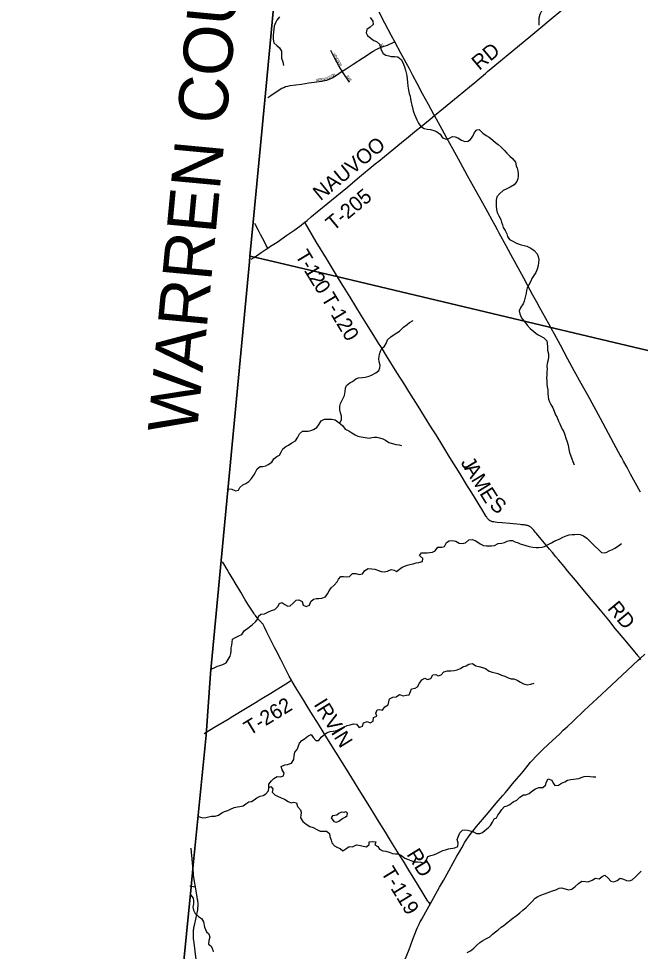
# Model space of a CAD drawing. Extents: x 1442749 to 1756758, y 235267 to 677782.
# Drawn here: x 1540312 to 1552947, y 481611 to 500562 of the extents above; entities that cross this region are included whole.
import ezdxf

# ---------------------------------------------------------------- set-up
doc = ezdxf.new("R2010")
doc.units = 0
for name, color, linetype in [('GM_X_Adjacent_County', 7, 'Continuous'), ('GM_X_Adjacent_County_Text', 7, 'Continuous'), ('GM_X_County', 7, 'Continuous'), ('GM_X_County_Road', 7, 'Continuous'), ('GM_X_Minor_Lake', 7, 'Continuous'), ('GM_X_Minor_River', 7, 'Continuous'), ('GM_X_State_Route', 7, 'Continuous'), ('GM_X_Township', 7, 'Continuous'), ('GM_X_Township_Road', 7, 'Continuous'), ('GM_X_Township_Road_Text', 7, 'Continuous'), ('GM_X_Township_Subdivision', 7, 'Continuous'), ('GM_X_Township_Subdivision_Text', 7, 'Continuous')]:
    doc.layers.add(name, color=color, linetype=linetype)

msp = doc.modelspace()

# ---------------------------------------------------------------- linework, layer by layer
at = {"layer": 'GM_X_Adjacent_County'}
msp.add_lwpolyline([(1545798, 504044), (1545353, 499331), (1545078, 496425), (1545013, 495738), (1545002, 495623), (1544429, 489554), (1544212, 487256), (1544123, 486002), (1543861, 483362), (1543818, 482923), (1543136, 476031), (1542849, 473143), (1542090, 465215), (1541846, 462655), (1541796, 462135), (1541666, 460788), (1541653, 460642), (1541041, 460701), (1540690, 460735), (1539583, 460843)], dxfattribs=at)
at = {"layer": 'GM_X_County'}
msp.add_lwpolyline([(1543136, 476031), (1543818, 482923), (1543861, 483362), (1544123, 486002), (1544212, 487256), (1544429, 489554), (1545002, 495623), (1545013, 495738), (1545078, 496425), (1545353, 499331), (1545798, 504044)], dxfattribs=at)
at = {"layer": 'GM_X_County_Road'}
for points in [[(1543903, 482923), (1543887, 483027), (1543868, 483160), (1543862, 483212), (1543854, 483291), (1543854, 483291), (1543849, 483349), (1543845, 483392), (1543837, 483501), (1543827, 483618), (1543819, 483709)], [(1543926, 481390), (1543898, 481615), (1543877, 481784), (1543868, 481875), (1543866, 481900), (1543864, 481928), (1543864, 481954), (1543863, 481974), (1543864, 482007), (1543866, 482027), (1543867, 482047), (1543871, 482069), (1543874, 482095), (1543890, 482173), (1543930, 482359), (1543950, 482458), (1543953, 482481), (1543956, 482500), (1543957, 482520), (1543958, 482536), (1543959, 482553), (1543959, 482568), (1543958, 482584), (1543957, 482600), (1543954, 482621), (1543951, 482642), (1543948, 482662), (1543939, 482713), (1543903, 482923)]]:
    msp.add_lwpolyline(points, dxfattribs=at)
at = {"layer": 'GM_X_Minor_Lake'}
for points in [[(1546976, 484438), (1546963, 484449), (1546918, 484431), (1546870, 484436), (1546822, 484409), (1546779, 484381), (1546735, 484372), (1546687, 484364), (1546666, 484323), (1546717, 484248)], [(1546717, 484248), (1546769, 484239), (1546818, 484258), (1546848, 484278), (1546892, 484310), (1546945, 484337), (1546988, 484374), (1546996, 484420), (1546976, 484438)]]:
    msp.add_lwpolyline(points, dxfattribs=at)
at = {"layer": 'GM_X_Minor_River'}
for points in [[(1551511, 501765), (1551507, 501698), (1551500, 501634), (1551473, 501578), (1551428, 501514), (1551365, 501445), (1551299, 501388), (1551248, 501342), (1551181, 501271), (1551138, 501220), (1551087, 501166), (1551048, 501104), (1551017, 501031), (1550982, 500949), (1550961, 500865), (1550949, 500785), (1550936, 500713), (1550901, 500643), (1550882, 500572), (1550883, 500507), (1550884, 500431)], [(1545611, 500599), (1545558, 500530), (1545531, 500478), (1545506, 500408), (1545498, 500348), (1545493, 500286), (1545486, 500220), (1545485, 500148), (1545500, 500070), (1545561, 500013), (1545614, 499972), (1545657, 499903), (1545654, 499827), (1545657, 499761), (1545684, 499686), (1545695, 499612)], [(1547455, 500582), (1547508, 500509), (1547515, 500441), (1547458, 500388), (1547389, 500339), (1547376, 500271), (1547402, 500218), (1547479, 500157), (1547532, 500120), (1547584, 500097), (1547645, 500044), (1547666, 499976), (1547678, 499926), (1547719, 499857), (1547776, 499818), (1547832, 499805), (1547884, 499795), (1547954, 499790), (1548020, 499785), (1548085, 499730), (1548120, 499673), (1548153, 499584), (1548174, 499512), (1548187, 499462), (1548199, 499407), (1548207, 499329), (1548215, 499271), (1548223, 499191), (1548234, 499108), (1548251, 499040), (1548267, 498988), (1548278, 498931), (1548291, 498859), (1548304, 498805), (1548319, 498754), (1548332, 498692), (1548357, 498614), (1548382, 498555), (1548406, 498505), (1548437, 498438), (1548484, 498373), (1548551, 498328), (1548611, 498319), (1548679, 498312), (1548751, 498289), (1548805, 498269), (1548880, 498214), (1548923, 498139), (1549001, 498110), (1549055, 498127), (1549130, 498168), (1549184, 498161), (1549239, 498143), (1549311, 498091), (1549378, 498068)], [(1549378, 498068), (1549438, 498070), (1549493, 498107), (1549544, 498174), (1549573, 498246), (1549624, 498304), (1549674, 498307), (1549747, 498236), (1549816, 498185), (1549876, 498154), (1549947, 498095), (1550001, 498048), (1550056, 498003), (1550121, 497948), (1550184, 497883), (1550230, 497828), (1550297, 497771), (1550350, 497722), (1550407, 497648), (1550426, 497571), (1550443, 497521), (1550455, 497468), (1550466, 497412), (1550465, 497358), (1550460, 497308), (1550438, 497254), (1550381, 497185), (1550300, 497140), (1550231, 497105), (1550157, 497070), (1550088, 497006), (1550033, 496943), (1550018, 496873), (1550015, 496813), (1550018, 496761), (1550025, 496685), (1550040, 496620), (1550071, 496556), (1550110, 496479), (1550123, 496425), (1550142, 496372), (1550160, 496320), (1550197, 496257), (1550232, 496191), (1550249, 496136), (1550288, 496074), (1550340, 496045), (1550413, 496010), (1550465, 495985), (1550527, 495964), (1550583, 495951), (1550639, 495939), (1550718, 495899), (1550790, 495852), (1550853, 495781), (1550868, 495731), (1550883, 495667), (1550874, 495601), (1550867, 495543), (1550850, 495473), (1550823, 495405), (1550780, 495341), (1550743, 495280), (1550720, 495226), (1550681, 495156), (1550648, 495093), (1550636, 495035), (1550627, 494981), (1550614, 494927), (1550597, 494875), (1550584, 494819), (1550562, 494767), (1550515, 494698), (1550485, 494622), (1550497, 494567), (1550520, 494513), (1550547, 494461), (1550590, 494406), (1550645, 494335), (1550706, 494268), (1550780, 494207), (1550855, 494142), (1550908, 494117), (1550986, 494078), (1551045, 494017), (1551052, 493967), (1551059, 493892), (1551062, 493826), (1551077, 493754), (1551078, 493690), (1551072, 493632), (1551056, 493554), (1551048, 493502), (1551051, 493437), (1551048, 493387), (1551045, 493321), (1551042, 493269), (1551045, 493199), (1551049, 493145), (1551056, 493079), (1551065, 493022)], [(1546837, 492340), (1546874, 492414), (1546871, 492482), (1546852, 492551), (1546841, 492617), (1546842, 492687), (1546850, 492743), (1546892, 492821), (1546937, 492906), (1546950, 492988), (1546957, 493056), (1546978, 493108), (1547043, 493161), (1547097, 493191), (1547164, 493244), (1547216, 493267), (1547299, 493270), (1547351, 493275), (1547435, 493298), (1547496, 493324), (1547570, 493367), (1547633, 493412), (1547654, 493466), (1547660, 493518), (1547641, 493588), (1547631, 493660), (1547644, 493736), (1547669, 493806), (1547696, 493860), (1547746, 493909), (1547779, 493961), (1547808, 494033), (1547875, 494096), (1547946, 494145), (1547998, 494181), (1548051, 494214), (1548136, 494295), (1548205, 494346), (1548258, 494386), (1548330, 494427)], [(1551065, 493022), (1551068, 492950), (1551073, 492880), (1551080, 492830), (1551101, 492775), (1551128, 492719), (1551166, 492654), (1551195, 492584), (1551222, 492515), (1551253, 492457), (1551284, 492386), (1551309, 492329), (1551328, 492279), (1551357, 492219), (1551389, 492164), (1551414, 492104), (1551433, 492039), (1551460, 491965), (1551481, 491896), (1551494, 491810), (1551505, 491748), (1551524, 491693), (1551557, 491621), (1551574, 491566), (1551603, 491494)], [(1544569, 491011), (1544643, 491003), (1544716, 490968), (1544781, 490983), (1544804, 491039), (1544868, 491090), (1544931, 491117), (1544992, 491159), (1545046, 491216), (1545091, 491284), (1545116, 491337), (1545161, 491413), (1545218, 491462), (1545276, 491462), (1545335, 491479), (1545385, 491502), (1545458, 491549), (1545499, 491619), (1545557, 491666), (1545612, 491695), (1545655, 491767), (1545680, 491819), (1545741, 491866), (1545793, 491895), (1545864, 491943), (1545936, 491986), (1545986, 492055), (1546019, 492127), (1546081, 492180), (1546142, 492181), (1546194, 492183), (1546248, 492196), (1546302, 492215), (1546375, 492256), (1546418, 492322), (1546459, 492390), (1546529, 492425), (1546678, 492423), (1546743, 492408), (1546827, 492348), (1546896, 492293), (1546951, 492224), (1547021, 492187), (1547084, 492148), (1547154, 492107), (1547205, 492079), (1547273, 492066), (1547351, 492051), (1547433, 492035), (1547487, 492049), (1547539, 492058), (1547589, 492055), (1547645, 492047), (1547713, 492026), (1547767, 491997), (1547838, 491952), (1547908, 491927), (1547979, 491910), (1548043, 491903), (1548095, 491892)], [(1549529, 489980), (1549605, 489951), (1549688, 489888), (1549761, 489857), (1549817, 489852), (1549869, 489848), (1549924, 489849), (1549980, 489860), (1550056, 489897), (1550129, 489904), (1550185, 489919), (1550239, 489947), (1550292, 489962), (1550346, 489957), (1550399, 489932), (1550451, 489916), (1550503, 489893), (1550555, 489876), (1550618, 489857), (1550690, 489834), (1550762, 489825), (1550828, 489818), (1550878, 489816), (1550948, 489825), (1551000, 489840), (1551087, 489883), (1551138, 489912), (1551196, 489942), (1551249, 489967), (1551309, 489990), (1551370, 490028), (1551436, 490055), (1551498, 490072), (1551563, 490079), (1551613, 490082), (1551665, 490086), (1551723, 490081), (1551794, 490052), (1551858, 490009), (1551923, 489948), (1552028, 489840), (1552095, 489779), (1552160, 489718), (1552214, 489707), (1552264, 489721), (1552314, 489746), (1552379, 489773), (1552431, 489801), (1552500, 489850), (1552565, 489897)], [(1544223, 487347), (1544298, 487376), (1544353, 487407), (1544403, 487422), (1544463, 487438), (1544530, 487471), (1544573, 487540), (1544608, 487608), (1544624, 487662), (1544629, 487712), (1544628, 487778), (1544641, 487832), (1544650, 487886), (1544659, 487952), (1544721, 487987), (1544784, 488019), (1544850, 488052), (1544893, 488121), (1544999, 488196), (1545062, 488255), (1545126, 488309), (1545177, 488374), (1545184, 488424), (1545237, 488463), (1545305, 488466), (1545379, 488506), (1545450, 488535), (1545518, 488560), (1545579, 488621), (1545610, 488679), (1545661, 488696), (1545724, 488657), (1545780, 488628), (1545830, 488630), (1545889, 488687), (1545950, 488748), (1546006, 488754), (1546073, 488721), (1546094, 488648), (1546154, 488615), (1546226, 488648), (1546253, 488718), (1546306, 488768), (1546362, 488779), (1546415, 488782), (1546471, 488785), (1546545, 488812), (1546588, 488878), (1546623, 488938), (1546664, 488999), (1546727, 489052), (1546786, 489122), (1546809, 489176), (1546859, 489229), (1546911, 489228), (1546969, 489222), (1547034, 489225), (1547099, 489288), (1547165, 489287), (1547230, 489266), (1547299, 489281), (1547350, 489349), (1547418, 489392), (1547488, 489381), (1547552, 489374), (1547628, 489351), (1547682, 489326), (1547740, 489323), (1547808, 489334), (1547881, 489369), (1547942, 489353), (1547994, 489332), (1548051, 489373), (1548105, 489417), (1548160, 489438), (1548210, 489457), (1548264, 489470), (1548331, 489488), (1548393, 489503), (1548443, 489510), (1548521, 489529), (1548524, 489593), (1548461, 489652), (1548498, 489710), (1548548, 489711), (1548612, 489710), (1548668, 489716), (1548725, 489725), (1548779, 489748), (1548834, 489822), (1548912, 489824), (1548964, 489838), (1549010, 489917), (1549064, 489951), (1549132, 489962), (1549200, 489945), (1549262, 489904), (1549328, 489897), (1549394, 489914), (1549463, 489969), (1549529, 489980)], [(1549339, 487389), (1549406, 487414), (1549462, 487444), (1549537, 487457), (1549604, 487412), (1549666, 487399), (1549736, 487378), (1549803, 487357), (1549877, 487304), (1549932, 487285), (1549998, 487270), (1550050, 487255), (1550124, 487226), (1550195, 487199), (1550261, 487170), (1550319, 487151), (1550375, 487147), (1550443, 487118), (1550510, 487081), (1550572, 487048), (1550645, 487029), (1550718, 487042), (1550786, 487057)], [(1544167, 484341), (1544232, 484358), (1544303, 484361), (1544373, 484376), (1544444, 484427), (1544496, 484454), (1544562, 484474), (1544619, 484503), (1544695, 484532), (1544760, 484549), (1544810, 484556), (1544876, 484568), (1544929, 484609), (1544991, 484648), (1545044, 484657), (1545096, 484687), (1545151, 484732), (1545223, 484761), (1545278, 484779), (1545338, 484812), (1545391, 484873), (1545396, 484935), (1545397, 485007), (1545448, 485077), (1545499, 485122), (1545567, 485167), (1545635, 485159), (1545694, 485178), (1545709, 485232), (1545665, 485300), (1545644, 485365), (1545723, 485400), (1545779, 485405), (1545858, 485438), (1545903, 485506), (1545910, 485592), (1545925, 485660), (1545970, 485711), (1545991, 485769), (1546018, 485839), (1546070, 485894), (1546123, 485930), (1546192, 485983), (1546258, 486016), (1546296, 485959), (1546353, 485892), (1546411, 485898), (1546460, 485963), (1546533, 486024), (1546583, 486058), (1546642, 486081), (1546704, 486088), (1546780, 486097), (1546845, 486130), (1546925, 486173), (1546990, 486198), (1547046, 486212), (1547114, 486235), (1547178, 486224), (1547231, 486159), (1547300, 486188), (1547319, 486256), (1547393, 486281), (1547455, 486256), (1547514, 486290), (1547523, 486362), (1547589, 486393), (1547568, 486453), (1547601, 486519), (1547653, 486522), (1547705, 486513), (1547756, 486579), (1547823, 486620), (1547832, 486678), (1547850, 486742), (1547919, 486773), (1547983, 486782), (1548052, 486831), (1548124, 486806), (1548186, 486818), (1548250, 486823), (1548277, 486889), (1548298, 486946), (1548370, 486959), (1548421, 486983), (1548460, 487062), (1548509, 487126), (1548565, 487159), (1548623, 487134), (1548689, 487156), (1548728, 487227), (1548789, 487236), (1548840, 487212), (1548899, 487231), (1548956, 487290), (1549028, 487309), (1549094, 487314), (1549166, 487319), (1549224, 487329), (1549289, 487360), (1549339, 487389)], [(1550619, 484794), (1550690, 484819), (1550761, 484882), (1550817, 484916), (1550886, 484941), (1550968, 484938), (1551022, 484985), (1551037, 485053), (1551074, 485119), (1551150, 485091), (1551171, 485039), (1551211, 484980), (1551281, 484987), (1551345, 485027), (1551412, 485056), (1551466, 485091), (1551533, 485106), (1551589, 485112), (1551643, 485117), (1551695, 485124), (1551747, 485141), (1551802, 485161), (1551874, 485168), (1551926, 485163), (1551990, 485156), (1552040, 485156)], [(1545396, 484939), (1545434, 484961), (1545478, 484910), (1545467, 484846), (1545516, 484793), (1545574, 484766), (1545645, 484731), (1545717, 484700), (1545786, 484653), (1545850, 484630), (1545902, 484642), (1545958, 484629), (1545979, 484556), (1546042, 484489), (1546055, 484437), (1546047, 484379), (1546042, 484321), (1546087, 484248), (1546154, 484193), (1546232, 484148), (1546297, 484125), (1546371, 484090), (1546442, 484053), (1546502, 484054), (1546567, 484055), (1546628, 484006), (1546637, 483948), (1546664, 483870), (1546675, 483813), (1546730, 483752), (1546792, 483724), (1546846, 483699), (1546903, 483656), (1546960, 483697), (1547028, 483740), (1547100, 483733), (1547181, 483772), (1547259, 483763), (1547313, 483751), (1547381, 483738), (1547432, 483785), (1547436, 483835), (1547506, 483840), (1547574, 483839), (1547553, 483773), (1547609, 483740), (1547646, 483690), (1547714, 483653), (1547772, 483650), (1547844, 483627), (1547911, 483600), (1547969, 483595), (1548023, 483590), (1548093, 483559), (1548162, 483504), (1548214, 483482), (1548284, 483455), (1548349, 483432), (1548417, 483433), (1548487, 483426), (1548551, 483405), (1548598, 483472), (1548627, 483540), (1548692, 483557), (1548742, 483571), (1548796, 483590), (1548865, 483625), (1548935, 483658), (1548990, 483676), (1549048, 483691), (1549176, 483713), (1549237, 483742), (1549246, 483808), (1549221, 483881), (1549252, 483953), (1549279, 484020), (1549332, 484074), (1549382, 484077), (1549434, 484070), (1549486, 484060), (1549555, 484037), (1549617, 484006), (1549685, 484005), (1549737, 484024), (1549790, 484074), (1549851, 484123), (1549904, 484168), (1549939, 484238), (1549976, 484304), (1550026, 484321), (1550047, 484375), (1550090, 484432), (1550130, 484494), (1550183, 484553), (1550238, 484569), (1550292, 484592), (1550361, 484651), (1550434, 484686), (1550496, 484744), (1550569, 484789), (1550619, 484794)], [(1543962, 484350), (1543984, 484341), (1544048, 484322), (1544113, 484333), (1544167, 484341)], [(1549430, 481587), (1549497, 481620), (1549564, 481675), (1549616, 481729), (1549687, 481792), (1549744, 481835), (1549821, 481872), (1549885, 481905), (1549942, 481961), (1550001, 482006), (1550057, 482049), (1550118, 482105), (1550169, 482136), (1550223, 482177), (1550365, 482292), (1550422, 482335), (1550495, 482396), (1550556, 482445), (1550624, 482501), (1550683, 482554), (1550744, 482619), (1550807, 482695), (1550862, 482728), (1550924, 482753), (1550999, 482780), (1551055, 482800), (1551107, 482821), (1551158, 482838), (1551228, 482859), (1551297, 482892), (1551347, 482904), (1551419, 482881), (1551484, 482864), (1551553, 482875), (1551624, 482928), (1551687, 482993), (1551755, 483035), (1551835, 483029), (1551887, 483023), (1551966, 483058), (1552034, 483095), (1552112, 483082), (1552171, 483135), (1552227, 483156), (1552295, 483097), (1552350, 483040), (1552410, 483024), (1552474, 483053), (1552537, 483096), (1552601, 483075), (1552662, 483050), (1552726, 483045), (1552781, 483065), (1552846, 483124), (1552963, 483239)], [(1543806, 482767), (1543811, 482756), (1543856, 482693), (1543863, 482635), (1543862, 482579), (1543854, 482511), (1543865, 482445), (1543900, 482380), (1543967, 482319), (1544029, 482281), (1544070, 482212), (1544090, 482100), (1544128, 482006)], [(1544128, 482006), (1544176, 481965), (1544195, 481901), (1544178, 481833), (1544171, 481755), (1544227, 481716), (1544254, 481655), (1544265, 481603)]]:
    msp.add_lwpolyline(points, dxfattribs=at)
at = {"layer": 'GM_X_State_Route'}
for points in [[(1552949, 490939), (1552782, 491245), (1552748, 491308), (1552676, 491445), (1552605, 491574), (1552561, 491655), (1552539, 491695), (1552506, 491755), (1552411, 491927), (1552136, 492435), (1551877, 492911), (1551746, 493149), (1551603, 493408), (1551475, 493644), (1551322, 493927), (1551200, 494152), (1551141, 494258), (1551086, 494359), (1550904, 494689), (1550841, 494804), (1550765, 494943), (1550655, 495148), (1550576, 495291), (1550313, 495772), (1550219, 495945), (1550079, 496201), (1550042, 496271), (1549995, 496361), (1549936, 496470), (1549848, 496632), (1549714, 496873), (1549557, 497153), (1549436, 497371), (1549382, 497469), (1549249, 497710), (1549134, 497920), (1549014, 498135), (1548917, 498311), (1548762, 498591), (1548749, 498613), (1548639, 498816), (1548521, 499036), (1548408, 499247), (1548324, 499407), (1548253, 499540), (1548087, 499846), (1547954, 500088), (1547885, 500224), (1547757, 500468), (1547639, 500691)], [(1548156, 481421), (1548247, 481651), (1548319, 481841), (1548400, 482046), (1548420, 482093), (1548432, 482120), (1548441, 482139), (1548452, 482163), (1548460, 482181), (1548475, 482208), (1548488, 482234), (1548506, 482268), (1548586, 482415), (1548676, 482573), (1548866, 482912), (1548944, 483052), (1549053, 483247), (1549145, 483410), (1549218, 483542), (1549249, 483600), (1549316, 483717), (1549380, 483827), (1549407, 483868), (1549453, 483936), (1549489, 483986), (1549514, 484018), (1549542, 484053), (1549568, 484085), (1549617, 484145), (1549777, 484335), (1549858, 484430), (1549982, 484579), (1550056, 484667), (1550154, 484781), (1550203, 484838), (1550269, 484916), (1550349, 485012), (1550437, 485117), (1550529, 485225), (1550564, 485268), (1550617, 485331), (1550717, 485452), (1550756, 485497), (1550825, 485573), (1550875, 485624), (1550916, 485664), (1550952, 485699), (1551090, 485830), (1551301, 486027), (1551379, 486102), (1551458, 486176), (1551580, 486291), (1551807, 486504), (1552070, 486746), (1552359, 487019), (1552905, 487526), (1552940, 487560), (1553038, 487652)]]:
    msp.add_lwpolyline(points, dxfattribs=at)
at = {"layer": 'GM_X_Township'}
for points in [[(1574679, 502300), (1573762, 498986), (1572955, 496035), (1572410, 494039), (1571164, 489560), (1570397, 489740), (1565725, 490836), (1562240, 491653), (1557897, 492683), (1551075, 494300), (1546805, 495313), (1545138, 495708), (1545013, 495738), (1545078, 496425), (1545353, 499331), (1545798, 504044)], [(1543136, 476031), (1543818, 482923), (1543861, 483362), (1544123, 486002), (1544212, 487256), (1544429, 489554), (1545002, 495623), (1545013, 495738), (1545138, 495708), (1546805, 495313), (1551075, 494300), (1557897, 492683), (1562240, 491653), (1565725, 490836), (1570397, 489740)]]:
    msp.add_lwpolyline(points, dxfattribs=at)
at = {"layer": 'GM_X_Township_Road'}
for points in [[(1548762, 498591), (1548763, 498592), (1548945, 498743), (1549245, 498988), (1549474, 499179), (1549581, 499266), (1549671, 499342), (1549797, 499447), (1549842, 499485), (1549915, 499546), (1549992, 499611), (1550143, 499738), (1550187, 499772), (1550221, 499797), (1550720, 500213), (1550967, 500418), (1551051, 500487), (1551414, 500789)], [(1546126, 496426), (1546172, 496464), (1546264, 496542), (1546379, 496636), (1546993, 497139), (1547197, 497311), (1547559, 497609), (1547633, 497669), (1547862, 497854), (1547937, 497914), (1548017, 497982), (1548092, 498045), (1548238, 498163), (1548400, 498298), (1548484, 498364), (1548566, 498429), (1548678, 498520), (1548762, 498591)], [(1545377, 495900), (1545345, 495955), (1545307, 496027), (1545227, 496178), (1545178, 496268), (1545123, 496372), (1545109, 496399)], [(1545377, 495900), (1545433, 495937), (1545564, 496023), (1545764, 496160), (1545925, 496273), (1546053, 496368), (1546110, 496412), (1546126, 496426)], [(1546834, 495248), (1546729, 495418), (1546565, 495687), (1546361, 496026), (1546133, 496413), (1546126, 496426)], [(1545038, 495674), (1545095, 495712), (1545240, 495809), (1545345, 495879), (1545377, 495900)], [(1552940, 487560), (1552931, 487574), (1552920, 487590), (1552910, 487603), (1552899, 487618), (1552893, 487626), (1552884, 487639), (1552870, 487655), (1552838, 487694), (1552670, 487896), (1552522, 488072), (1552438, 488173), (1552303, 488338), (1552135, 488540), (1551848, 488886), (1551626, 489153), (1551467, 489345), (1551396, 489431), (1551284, 489565), (1551232, 489627), (1551162, 489712), (1551099, 489786), (1550933, 489985), (1550837, 490101), (1550818, 490123), (1550798, 490147), (1550782, 490166), (1550766, 490184), (1550753, 490198), (1550745, 490206), (1550737, 490214), (1550727, 490223), (1550719, 490228), (1550710, 490235), (1550702, 490240), (1550693, 490246), (1550684, 490250), (1550675, 490254), (1550664, 490258), (1550651, 490262), (1550637, 490265), (1550624, 490269), (1550614, 490270), (1550604, 490272), (1550584, 490275), (1550557, 490278), (1550532, 490280), (1550504, 490283), (1550293, 490302), (1550141, 490317), (1550035, 490327), (1549999, 490331), (1549971, 490335), (1549953, 490338), (1549937, 490341), (1549926, 490345), (1549914, 490349), (1549905, 490354), (1549897, 490358), (1549887, 490364), (1549881, 490368), (1549873, 490374), (1549866, 490381), (1549857, 490389), (1549850, 490397), (1549842, 490407), (1549834, 490418), (1549824, 490433), (1549814, 490448), (1549793, 490482), (1549745, 490563), (1549502, 490960), (1549437, 491066), (1549285, 491312), (1549078, 491647), (1548933, 491881), (1548794, 492104), (1548704, 492249), (1548562, 492477), (1548432, 492686), (1548335, 492839), (1548243, 492986), (1548157, 493122), (1547999, 493371), (1547787, 493710), (1547683, 493878), (1547627, 493966), (1547530, 494123), (1547384, 494360), (1547280, 494527), (1547049, 494900), (1546913, 495121), (1546834, 495248)], [(1545856, 487119), (1545810, 487205), (1545777, 487268), (1545666, 487485), (1545639, 487540), (1545542, 487723), (1545510, 487787), (1545441, 487918), (1545354, 488095), (1545306, 488201), (1545294, 488224), (1545286, 488241), (1545279, 488252), (1545271, 488263), (1545264, 488272), (1545256, 488281), (1545248, 488290), (1545240, 488299), (1545232, 488307), (1545217, 488323), (1545202, 488340), (1545189, 488354), (1545179, 488367), (1545162, 488386), (1545141, 488412), (1545124, 488434), (1545108, 488457), (1545090, 488483), (1544984, 488647), (1544918, 488756), (1544824, 488911), (1544714, 489096), (1544663, 489181), (1544585, 489310), (1544549, 489369), (1544480, 489484), (1544456, 489526)], [(1552956, 487534), (1552940, 487560)], [(1544085, 486039), (1544277, 486157), (1544567, 486332), (1544665, 486391), (1544924, 486546), (1545126, 486669), (1545255, 486747), (1545438, 486858), (1545741, 487047), (1545856, 487119)], [(1548676, 482573), (1548653, 482602), (1548642, 482613), (1548635, 482623), (1548627, 482633), (1548617, 482650), (1548597, 482682), (1548493, 482851), (1548364, 483065), (1548244, 483263), (1548136, 483442), (1548047, 483582), (1547911, 483799), (1547764, 484035), (1547607, 484288), (1547565, 484355), (1547447, 484545), (1547266, 484836), (1547027, 485227), (1546875, 485476), (1546761, 485658), (1546611, 485898), (1546524, 486036), (1546404, 486225), (1546250, 486474), (1546174, 486596), (1546105, 486708), (1545937, 486978), (1545870, 487095), (1545856, 487119)], [(1543790, 482941), (1543903, 482923)]]:
    msp.add_lwpolyline(points, dxfattribs=at)
at = {"layer": 'GM_X_Township_Subdivision'}
for points in [[(1546889, 499492), (1546853, 499547), (1546819, 499603), (1546739, 499750), (1546697, 499832), (1546654, 499915)], [(1546889, 499492), (1546967, 499543), (1547107, 499634), (1547322, 499774), (1547517, 499901), (1547576, 499936), (1547602, 499950), (1547629, 499962), (1547719, 499995), (1547808, 500026), (1547851, 500042), (1547954, 500088)], [(1545375, 498962), (1545438, 499003), (1545609, 499115), (1545662, 499147), (1545700, 499166), (1545737, 499180), (1545784, 499193), (1545833, 499202), (1546057, 499234), (1546206, 499255), (1546473, 499292), (1546537, 499303), (1546572, 499311), (1546610, 499324), (1546646, 499339), (1546683, 499360), (1546753, 499403), (1546889, 499492)], [(1547033, 499270), (1546910, 499460), (1546889, 499492)]]:
    msp.add_lwpolyline(points, dxfattribs=at)

# ---------------------------------------------------------------- texts
at = {"layer": 'GM_X_Adjacent_County_Text'}
msp.add_text('WARREN COUNTY', height=1000, rotation=84.6177, dxfattribs=at).set_placement((1543931, 492108))
at = {"layer": 'GM_X_Township_Road_Text'}
for s, rotation, p in [('RD', 39.6226, (1549673, 499499)), ('NAUVOO', 39.4005, (1546447, 496850)), ('T-205', 39.6629, (1546710, 496234)), ('T', 300.9064, (1545922, 495752)), ('-', 300.9537, (1546037, 495559)), ('1', 301.1272, (1546101, 495453)), ('2', 301.6142, (1546198, 495292)), ('0', 303.2223, (1546300, 495127)), ('T-120', 301.0105, (1546450, 494881)), ('J', 301.4305, (1549286, 491544)), ('A', 301.4318, (1549359, 491423)), ('M', 301.4318, (1549497, 491198)), ('E', 302.1358, (1549669, 490917)), ('S', 321.3279, (1549861, 490645)), ('RD', 309.807, (1552264, 488573)), ('T-262', 31.4427, (1545007, 485987)), ('IRVIN', 301.8488, (1546298, 486629)), ('RD', 301.6453, (1548187, 483584)), ('T-119', 301.4297, (1547665, 483218))]:
    msp.add_text(s, height=300, rotation=rotation, dxfattribs=at).set_placement(p)
at = {"layer": 'GM_X_Township_Subdivision_Text'}
for s, rotation, p in [('D', 21.6715, (1547650, 499979)), ('R', 20.8318, (1547690, 499995)), ('W', 297.9711, (1546698, 499852)), ('I', 297.9695, (1546725, 499801)), ('N', 297.9757, (1546735, 499782)), ('D', 297.9834, (1546756, 499743)), ('S', 297.9753, (1546776, 499704)), ('O', 297.9757, (1546793, 499673)), ('R', 301.9717, (1546815, 499631)), ('E', 7.2548, (1546402, 499295)), ('N', 7.2321, (1546437, 499299)), ('S', 7.2357, (1546481, 499304)), ('I', 9.3895, (1546518, 499309)), ('N', 15.7285, (1546545, 499314)), ('G', 23.1257, (1546594, 499328)), ('T', 26.4204, (1546638, 499347)), ('O', 31.4147, (1546673, 499365)), ('N', 34.2957, (1546713, 499389)), ('AVE', 303.6932, (1546970, 499395)), ('K', 7.2321, (1546359, 499289))]:
    msp.add_text(s, height=50, rotation=rotation, dxfattribs=at).set_placement(p)

doc.saveas('drawing.dxf')
